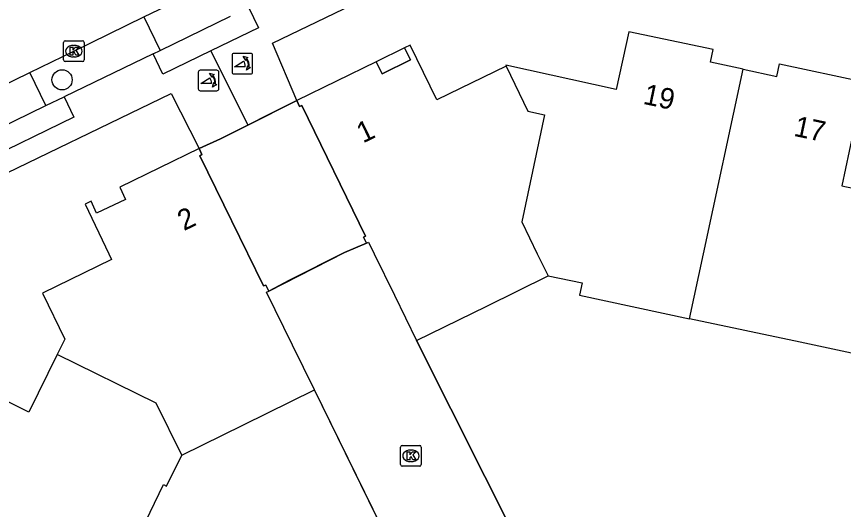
# Model space of a CAD drawing. Extents: x 160457 to 162082, y 388340 to 389736.
# Drawn here: x 160732.69 to 160772.82, y 388987.6 to 389011.52 of the extents above; entities that cross this region are included whole.
import ezdxf

# ---------------------------------------------------------------- set-up
doc = ezdxf.new("R2010")
doc.units = 0
for name, color, linetype in [('IMGEO_Boom', 7, 'Continuous'), ('IMGEO_Kolk', 7, 'Continuous'), ('IMGEO_Muur', 7, 'Continuous'), ('IMGEO_Pand', 7, 'Continuous'), ('IMGEO_Pand_nummerreeks', 7, 'Continuous'), ('IMGEO_Pand_overbouw', 7, 'Continuous'), ('IMGEO_Parkeervlak_open', 7, 'Continuous'), ('IMGEO_Poller', 7, 'Continuous'), ('IMGEO_Rijbaan_lokaal_gesloten', 7, 'Continuous'), ('IMGEO_Voetpad_open', 7, 'Continuous')]:
    doc.layers.add(name, color=color, linetype=linetype)

msp = doc.modelspace()

# ---------------------------------------------------------------- linework, layer by layer
at = {"layer": 'IMGEO_Boom'}
msp.add_circle((160734.9, 389008.448), 0.489, dxfattribs=at)
at = {"layer": 'IMGEO_Kolk'}
for p, q in [((160734.971, 389009.413), (160734.971, 389010.265)), ((160735.046, 389010.339), (160735.898, 389010.339)), ((160735.459, 389010.119), (160735.484, 389010.119)), ((160735.972, 389010.265), (160735.972, 389009.413)), ((160735.898, 389009.339), (160735.046, 389009.339)), ((160735.482, 389009.559), (160735.457, 389009.559)), ((160751.33, 388989.778), (160751.33, 388990.63)), ((160751.405, 388990.704), (160752.257, 388990.704)), ((160751.818, 388990.484), (160751.843, 388990.484)), ((160752.331, 388990.63), (160752.331, 388989.778)), ((160752.257, 388989.704), (160751.405, 388989.704)), ((160751.841, 388989.924), (160751.816, 388989.924))]:
    msp.add_line(p, q, dxfattribs=at)
for points in [[(160734.971, 389009.413), (160734.971, 389010.265)], [(160735.046, 389010.339), (160735.898, 389010.339)], [(160735.972, 389010.265), (160735.972, 389009.413)], [(160735.292, 389010.039), (160735.415, 389010.039), (160735.415, 389009.888), (160735.545, 389010.039), (160735.709, 389010.039), (160735.563, 389009.888), (160735.716, 389009.639), (160735.564, 389009.639), (160735.479, 389009.803), (160735.415, 389009.736), (160735.415, 389009.639), (160735.292, 389009.639), (160735.292, 389010.039)], [(160735.898, 389009.339), (160735.046, 389009.339)], [(160751.33, 388989.778), (160751.33, 388990.63)], [(160751.405, 388990.704), (160752.257, 388990.704)], [(160752.331, 388990.63), (160752.331, 388989.778)], [(160751.651, 388990.404), (160751.774, 388990.404), (160751.774, 388990.253), (160751.904, 388990.404), (160752.068, 388990.404), (160751.922, 388990.253), (160752.075, 388990.004), (160751.923, 388990.004), (160751.838, 388990.168), (160751.774, 388990.101), (160751.774, 388990.004), (160751.651, 388990.004), (160751.651, 388990.404)], [(160752.257, 388989.704), (160751.405, 388989.704)]]:
    msp.add_lwpolyline(points, dxfattribs=at)
for centre, start, end in [((160735.048, 389010.263), 91.552, 178.448), ((160735.048, 389010.263), 91.552, 178.448), ((160735.896, 389010.263), 1.552, 88.448), ((160735.896, 389010.263), 1.552, 88.448), ((160735.048, 389009.415), 181.552, 268.448), ((160735.048, 389009.415), 181.552, 268.448), ((160735.896, 389009.415), 271.552, 358.448), ((160735.896, 389009.415), 271.552, 358.448), ((160751.407, 388990.628), 91.552, 178.448), ((160751.407, 388990.628), 91.552, 178.448), ((160752.255, 388990.628), 1.552, 88.448), ((160752.255, 388990.628), 1.552, 88.448), ((160751.407, 388989.78), 181.552, 268.448), ((160751.407, 388989.78), 181.552, 268.448), ((160752.255, 388989.78), 271.552, 358.448), ((160752.255, 388989.78), 271.552, 358.448)]:
    msp.add_arc(centre, 0.0765, start, end, dxfattribs=at)
for centre, major_axis, ratio, start_param, end_param in [((160735.458, 389009.839), (-0.387, 0.002), 0.722429, 4.712389, 7.853982), ((160735.483, 389009.839), (-0.39, 0.002), 0.717154, 1.570796, 4.712389), ((160751.817, 388990.204), (-0.387, 0.002), 0.722429, 4.712389, 7.853982), ((160751.842, 388990.204), (-0.39, 0.002), 0.717154, 1.570796, 4.712389)]:
    msp.add_ellipse(centre, major_axis=major_axis, ratio=ratio, start_param=start_param, end_param=end_param, dxfattribs=at)
at = {"layer": 'IMGEO_Muur'}
for points in [[(160757.082, 388985.891), (160752.101, 388995.798)], [(160752.044, 388983.433), (160747.143, 388993.4)]]:
    msp.add_lwpolyline(points, dxfattribs=at)
at = {"layer": 'IMGEO_Pand'}
for points in [[(160767.951, 389008.965), (160766.368, 389009.307), (160766.496, 389009.924), (160762.401, 389010.777), (160761.785, 389007.985), (160756.434, 389009.166), (160756.457, 389009.117)], [(160756.457, 389009.117), (160753.088, 389007.47), (160751.786, 389010.132), (160751.522, 389010.001), (160751.808, 389009.418), (160750.427, 389008.737), (160750.142, 389009.315), (160746.287, 389007.439)], [(160756.457, 389009.117), (160757.497, 389006.921), (160758.313, 389006.746), (160757.207, 389001.558), (160757.965, 389000), (160758.499, 388998.93)], [(160765.351, 388996.857), (160766.031, 389000), (160767.951, 389008.965)], [(160767.951, 389008.965), (160769.593, 389008.61), (160769.724, 389009.226), (160773.815, 389008.358), (160772.749, 389003.308), (160775.806, 389002.658)], [(160746.287, 389007.439), (160746.429, 389007.15), (160746.532, 389007.196), (160749.623, 389000.862), (160749.527, 389000.807), (160749.667, 389000.519)], [(160741.546, 389005.109), (160737.702, 389003.233), (160737.973, 389002.647), (160736.577, 389001.985), (160736.31, 389002.554), (160736.018, 389002.412), (160737.167, 389000), (160737.299, 388999.73), (160733.944, 388998.09), (160735.029, 388995.871), (160734.663, 388995.125)], [(160744.927, 388998.2), (160744.791, 388998.477), (160744.678, 388998.453), (160743.92, 389000), (160741.586, 389004.767), (160741.685, 389004.818), (160741.546, 389005.109)], [(160749.667, 389000.519), (160749.77, 389000.573), (160750.05, 389000), (160751.027, 388997.998), (160752.101, 388995.798)], [(160752.101, 388995.798), (160755.518, 388997.471), (160758.499, 388998.93)], [(160758.499, 388998.93), (160760.133, 388998.591), (160760.006, 388997.996), (160765.351, 388996.857)], [(160747.143, 388993.4), (160746.084, 388995.579), (160744.823, 388998.148), (160744.927, 388998.2)], [(160774.116, 388994.988), (160770.715, 388995.713), (160765.351, 388996.857)], [(160734.663, 388995.125), (160733.291, 388992.329), (160729.034, 388994.421), (160727.2, 388990.666), (160727.766, 388990.39), (160727.04, 388988.89)], [(160740.712, 388990.235), (160739.468, 388992.767), (160734.663, 388995.125)], [(160740.712, 388990.235), (160743.707, 388991.714), (160747.143, 388993.4)], [(160737.438, 388983.877), (160739.826, 388988.807), (160739.971, 388988.737), (160740.712, 388990.235)]]:
    msp.add_lwpolyline(points, dxfattribs=at)
at = {"layer": 'IMGEO_Pand_overbouw'}
for points in [[(160750.142, 389009.315), (160750.427, 389008.737), (160751.808, 389009.418), (160751.522, 389010.001)], [(160749.667, 389000.519), (160749.527, 389000.807), (160749.623, 389000.862), (160746.532, 389007.196), (160746.429, 389007.15), (160746.287, 389007.439), (160742.588, 389005.586), (160741.546, 389005.109), (160741.685, 389004.818), (160741.586, 389004.767), (160744.678, 388998.453), (160744.791, 388998.477), (160744.927, 388998.2), (160748.611, 389000.07)]]:
    msp.add_lwpolyline(points, close=True, dxfattribs=at)
at = {"layer": 'IMGEO_Parkeervlak_open'}
for points in [[(160738.875, 389011.499), (160739.666, 389009.877)], [(160734.118, 389007.199), (160733.338, 389008.803)]]:
    msp.add_lwpolyline(points, dxfattribs=at)
at = {"layer": 'IMGEO_Poller'}
for p, q in [((160744.052, 389009.73), (160743.244, 389009.73)), ((160744.052, 389009.73), (160743.244, 389009.73)), ((160743.15, 389009.635), (160743.15, 389008.828)), ((160743.15, 389009.635), (160743.15, 389008.828)), ((160744.146, 389008.828), (160744.146, 389009.635)), ((160744.146, 389008.828), (160744.146, 389009.635)), ((160742.414, 389008.915), (160741.606, 389008.915)), ((160742.414, 389008.915), (160741.606, 389008.915)), ((160741.512, 389008.82), (160741.512, 389008.013)), ((160741.512, 389008.82), (160741.512, 389008.013)), ((160742.508, 389008.013), (160742.508, 389008.82)), ((160742.508, 389008.013), (160742.508, 389008.82)), ((160743.244, 389008.733), (160744.052, 389008.733)), ((160743.244, 389008.733), (160744.052, 389008.733)), ((160741.606, 389007.918), (160742.414, 389007.918)), ((160741.606, 389007.918), (160742.414, 389007.918))]:
    msp.add_line(p, q, dxfattribs=at)
for points in [[(160743.785, 389009.086), (160743.272, 389009.086), (160743.702, 389009.361)], [(160743.829, 389009.459), (160743.817, 389009.386), (160743.692, 389009.591)], [(160743.692, 389009.591), (160743.923, 389009.525), (160743.852, 389009.493)], [(160743.845, 389008.914), (160743.911, 389009.145), (160743.941, 389009.077)], [(160743.977, 389009.05), (160744.049, 389009.039), (160743.845, 389008.914)], [(160742.147, 389008.271), (160741.634, 389008.271), (160742.064, 389008.546)], [(160742.191, 389008.644), (160742.179, 389008.571), (160742.054, 389008.776)], [(160742.054, 389008.776), (160742.285, 389008.71), (160742.214, 389008.678)], [(160742.207, 389008.099), (160742.273, 389008.33), (160742.303, 389008.262)], [(160742.339, 389008.235), (160742.411, 389008.224), (160742.207, 389008.099)]]:
    msp.add_lwpolyline(points, dxfattribs=at)
for centre, radius, start, end in [((160743.244, 389009.635), 0.0946, 90, 180), ((160743.244, 389009.635), 0.0946, 90, 180), ((160744.052, 389009.635), 0.0946, 0, 90), ((160744.052, 389009.635), 0.0946, 0, 90), ((160743.457, 389009.136), 0.332, 351.3247, 42.4854), ((160743.471, 389009.146), 0.476, 351.7527, 41.1691), ((160743.471, 389009.146), 0.516, 349.3569, 42.2912), ((160741.606, 389008.82), 0.0946, 90, 180), ((160741.606, 389008.82), 0.0946, 90, 180), ((160742.414, 389008.82), 0.0946, 0, 90), ((160742.414, 389008.82), 0.0946, 0, 90), ((160741.819, 389008.321), 0.332, 351.3247, 42.4854), ((160741.833, 389008.331), 0.476, 351.7527, 41.1691), ((160741.833, 389008.331), 0.516, 349.3569, 42.2912), ((160743.244, 389008.828), 0.0946, 180, 270), ((160743.244, 389008.828), 0.0946, 180, 270), ((160744.052, 389008.828), 0.0946, 270, 0), ((160744.052, 389008.828), 0.0946, 270, 0), ((160741.606, 389008.013), 0.0946, 180, 270), ((160741.606, 389008.013), 0.0946, 180, 270), ((160742.414, 389008.013), 0.0946, 270, 0), ((160742.414, 389008.013), 0.0946, 270, 0)]:
    msp.add_arc(centre, radius, start, end, dxfattribs=at)
at = {"layer": 'IMGEO_Rijbaan_lokaal_gesloten'}
for points in [[(160738.875, 389011.499), (160742.281, 389013.16)], [(160733.338, 389008.803), (160735.472, 389009.839), (160738.875, 389011.499)], [(160730.309, 389007.332), (160733.338, 389008.803)]]:
    msp.add_lwpolyline(points, dxfattribs=at)
at = {"layer": 'IMGEO_Voetpad_open'}
for points in [[(160746.287, 389007.439), (160745.108, 389010.22), (160754.623, 389014.817)], [(160743.949, 389011.967), (160744.431, 389010.978), (160742.114, 389009.848)], [(160739.666, 389009.877), (160743.072, 389011.539)], [(160739.315, 389009.706), (160739.666, 389009.877)], [(160742.114, 389009.848), (160739.797, 389008.717), (160739.315, 389009.706)], [(160742.114, 389009.848), (160743.916, 389006.251)], [(160739.315, 389009.706), (160734.998, 389007.624)], [(160730.743, 389003.227), (160740.195, 389007.778), (160741.546, 389005.109)], [(160734.998, 389007.624), (160735.477, 389006.634), (160730.876, 389004.411), (160730.397, 389005.401)], [(160734.118, 389007.199), (160734.998, 389007.624)], [(160743.916, 389006.251), (160746.287, 389007.439)], [(160731.085, 389005.734), (160734.118, 389007.199)], [(160741.546, 389005.109), (160742.588, 389005.586), (160743.916, 389006.251)], [(160749.667, 389000.519), (160748.611, 389000.07), (160745.942, 388998.722), (160744.927, 388998.2)], [(160752.101, 388995.798), (160757.082, 388985.891), (160757.265, 388985.517)], [(160752.04, 388983.441), (160747.143, 388993.4)]]:
    msp.add_lwpolyline(points, dxfattribs=at)

# ---------------------------------------------------------------- texts
at = {"layer": 'IMGEO_Pand_nummerreeks'}
for s, rotation, p in [('19', 348.2314, (160763.059, 389007.288)), ('17', 348.021, (160770.37, 389005.736)), ('1', 25.9494, (160749.504, 389005.357)), ('2', 26.0139, (160740.813, 389001.102))]:
    msp.add_text(s, height=1, rotation=rotation, dxfattribs=at).set_placement(p)

doc.saveas('drawing.dxf')
